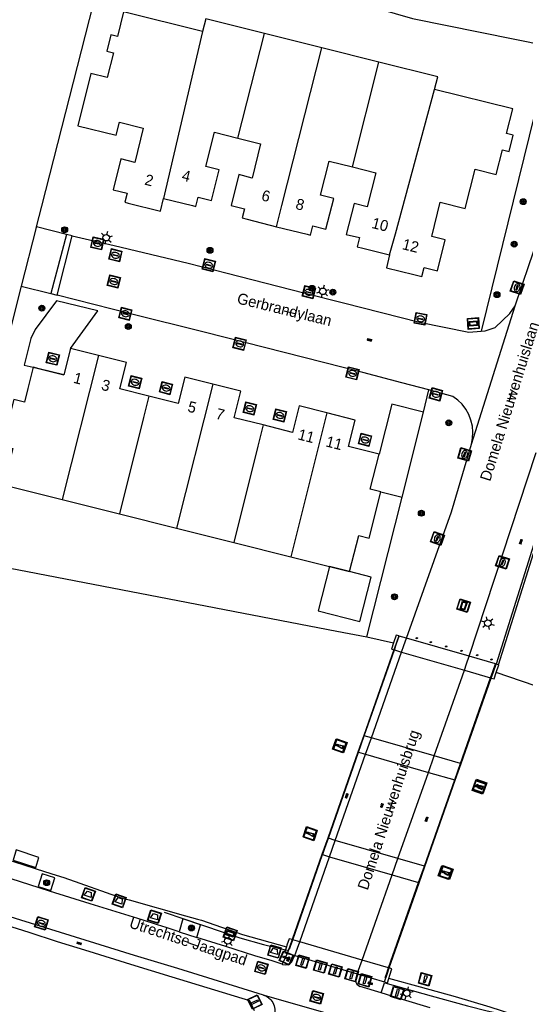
# Model space of a CAD drawing. Header units: metres. Extents: x 93870 to 95789, y 463036 to 464040.
# Tile 308 of 344: x 95510 to 95556, y 463339 to 463429. Entities that reach past the tile are written whole.
import ezdxf
from ezdxf.enums import TextEntityAlignment as Align

# ---------------------------------------------------------------- set-up
doc = ezdxf.new("R2010")
doc.units = ezdxf.units.M
doc.header["$LTSCALE"] = 25.4
for name, color, linetype in [('B_BEBOUWINGSGRENS_0', 1, 'Continuous'), ('B_LUIFEL_1', 200, 'Continuous'), ('B_TUSSENMUUR_0', 7, 'Continuous'), ('G_GRENS_ALGEMEEN_0', 7, 'Continuous'), ('K_KUNSTWERKGRENS_0', 1, 'Continuous'), ('K_KUNSTWERKGRENS_1', 1, 'Continuous'), ('K_STEIGER_1', 1, 'Continuous'), ('Q_BALUSTRADE_LIJN_1', 193, 'Continuous'), ('Q_BLOEMBAK_0', 93, 'Continuous'), ('Q_BOOM_0', 3, 'Continuous'), ('Q_DAMWAND_0', 6, 'Continuous'), ('Q_INSPECTIE_OF_RIOOLPUT_0', 253, 'Continuous'), ('Q_KOLK_0', 254, 'Continuous'), ('Q_LICHTMAST_0', 2, 'Continuous'), ('Q_MEERPAAL_0', 7, 'Continuous'), ('Q_STRAATNAAMBORD_0', 7, 'Continuous'), ('Q_VERKEERSBORDPAAL_0', 40, 'Continuous'), ('Q_WATERLEIDINGPUT_0', 5, 'Continuous'), ('Q_ZAND_ZOUTBAK_0', 7, 'Continuous'), ('S_GBKN_SYMBOOL_GV_GROOT_1', 7, 'Continuous'), ('S_GBKN_SYMBOOL_OV_GROOT_0', 7, 'Continuous'), ('S_GBKN_SYMBOOL_OV_GROOT_1', 7, 'Continuous'), ('T_HAAG_0', 87, 'Continuous'), ('T_HEK_0', 57, 'Continuous'), ('T_HEK_1', 57, 'Continuous'), ('T_HEK_LIJN_0', 6, 'Continuous'), ('T_WALBESCHERMING_0', 45, 'Continuous'), ('V_WEGGRENS_0', 7, 'Continuous'), ('V_WEGGRENS_1', 7, 'Continuous'), ('W_WALBESCHERMING_LIJN_0', 45, 'Continuous'), ('Z_GBKN_HUISNUMMER_0', 252, 'Continuous'), ('Z_KUNSTWERKNAAM_1', 252, 'Continuous'), ('Z_STRAATNAAM_0', 252, 'Continuous')]:
    doc.layers.add(name, color=color, linetype=linetype)
doc.layers.add('Q_PAAL_STEEN_0', color=7, linetype='Continuous', true_color=0xa97373)
doc.layers.add('Q_PAALTJE_0', color=7, linetype='Continuous', true_color=0x666666)

# ---------------------------------------------------------------- blocks, each defined once
blk = doc.blocks.new('Q_ZAND_ZOUTBAK')
for points in [[(-0.5, 0.5), (0.5, 0.5), (0.5, -0.5), (-0.5, -0.5)], [(-0.336, 0.197), (0.331, 0.197), (0.19, -0.251), (-0.196, -0.251)]]:
    blk.add_lwpolyline(points, close=True)
blk.add_lwpolyline([(-0.442, 0.464), (0.438, 0.464, -0.414214), (0.459, 0.442), (0.459, -0.437, -0.414214), (0.438, -0.459), (-0.442, -0.459, -0.414214), (-0.463, -0.437), (-0.463, 0.442), (-0.463, 0.444), (-0.463, 0.446), (-0.463, 0.448), (-0.462, 0.45), (-0.461, 0.451), (-0.46, 0.453), (-0.459, 0.455), (-0.458, 0.456), (-0.457, 0.457), (-0.456, 0.459), (-0.454, 0.46), (-0.453, 0.461), (-0.451, 0.462), (-0.449, 0.462), (-0.447, 0.463), (-0.446, 0.463), (-0.444, 0.464), (-0.442, 0.464)], format="xyb")
blk = doc.blocks.new('Q_BLOEMBAK')
for points in [[(-0.5, 0.5), (0.5, 0.5), (0.5, -0.5), (-0.5, -0.5)], [(-0.336, 0.197), (0.331, 0.197), (0.19, -0.251), (-0.196, -0.251)]]:
    blk.add_lwpolyline(points, close=True)
blk.add_lwpolyline([(-0.442, 0.464), (0.438, 0.464, -0.414214), (0.459, 0.442), (0.459, -0.437, -0.414214), (0.438, -0.459), (-0.442, -0.459, -0.414214), (-0.463, -0.437), (-0.463, 0.442), (-0.463, 0.444), (-0.463, 0.446), (-0.463, 0.448), (-0.462, 0.45), (-0.461, 0.451), (-0.46, 0.453), (-0.459, 0.455), (-0.458, 0.456), (-0.457, 0.457), (-0.456, 0.459), (-0.454, 0.46), (-0.453, 0.461), (-0.451, 0.462), (-0.449, 0.462), (-0.447, 0.463), (-0.446, 0.463), (-0.444, 0.464), (-0.442, 0.464)], format="xyb")
blk = doc.blocks.new('Q_STRAATNAAMBORD')
for points in [[(-0.5, 0.5), (0.5, 0.5), (0.5, -0.5), (-0.5, -0.5)], [(-0.369, 0.22), (0.358, 0.22), (0.358, -0.214), (-0.369, -0.214)]]:
    blk.add_lwpolyline(points, close=True)
for points in [[(-0.442, 0.464), (0.438, 0.464, -0.414214), (0.459, 0.442), (0.459, -0.437, -0.414214), (0.438, -0.459), (-0.442, -0.459, -0.414214), (-0.463, -0.437), (-0.463, 0.442), (-0.463, 0.444), (-0.463, 0.446), (-0.463, 0.448), (-0.462, 0.45), (-0.461, 0.451), (-0.46, 0.453), (-0.459, 0.455), (-0.458, 0.456), (-0.457, 0.457), (-0.456, 0.459), (-0.454, 0.46), (-0.453, 0.461), (-0.451, 0.462), (-0.449, 0.462), (-0.447, 0.463), (-0.446, 0.463), (-0.444, 0.464), (-0.442, 0.464)], [(-0.287, 0.16), (0.281, 0.16, -0.414214), (0.303, 0.139), (0.303, -0.134, -0.414214), (0.281, -0.156), (-0.287, -0.156, -0.414214), (-0.308, -0.134), (-0.308, 0.139), (-0.308, 0.14), (-0.308, 0.142), (-0.307, 0.144), (-0.307, 0.146), (-0.306, 0.148), (-0.305, 0.149), (-0.304, 0.151), (-0.303, 0.152), (-0.302, 0.154), (-0.3, 0.155), (-0.299, 0.156), (-0.297, 0.157), (-0.296, 0.158), (-0.294, 0.159), (-0.292, 0.159), (-0.29, 0.16), (-0.288, 0.16), (-0.287, 0.16)]]:
    blk.add_lwpolyline(points, format="xyb")
blk = doc.blocks.new('Q_LICHTMAST')
for points in [[(-0.26, 0.15), (-0.52, 0.3)], [(0, 0.3), (0, 0.6)], [(0.26, 0.15), (0.52, 0.3)], [(-0.26, -0.15), (-0.52, -0.3)], [(0, -0.3), (0, -0.6)], [(0.26, -0.15), (0.52, -0.3)]]:
    blk.add_lwpolyline(points)
blk.add_circle((0, 0), 0.3)
blk = doc.blocks.new('Q_VERKEERSBORDPAAL')
for points in [[(-0.5, 0.5), (0.5, 0.5), (0.5, -0.5), (-0.5, -0.5)], [(-0.08, 0.333), (0.071, 0.333), (0.071, -0.329), (-0.08, -0.329)]]:
    blk.add_lwpolyline(points, close=True)
blk.add_lwpolyline([(-0.442, 0.464), (0.438, 0.464, -0.414214), (0.459, 0.442), (0.459, -0.437, -0.414214), (0.438, -0.459), (-0.442, -0.459, -0.414214), (-0.463, -0.437), (-0.463, 0.442), (-0.463, 0.444), (-0.463, 0.446), (-0.463, 0.448), (-0.462, 0.45), (-0.461, 0.451), (-0.46, 0.453), (-0.459, 0.455), (-0.458, 0.456), (-0.457, 0.457), (-0.456, 0.459), (-0.454, 0.46), (-0.453, 0.461), (-0.451, 0.462), (-0.449, 0.462), (-0.447, 0.463), (-0.446, 0.463), (-0.444, 0.464), (-0.442, 0.464)], format="xyb")
blk = doc.blocks.new('Q_PAAL_STEEN')
for points in [[(-0.5, 0.5), (0.5, 0.5), (0.5, -0.5), (-0.5, -0.5)], [(-0.08, 0.333), (0.071, 0.333), (0.071, -0.329), (-0.08, -0.329)]]:
    blk.add_lwpolyline(points, close=True)
blk.add_lwpolyline([(-0.442, 0.464), (0.438, 0.464, -0.414214), (0.459, 0.442), (0.459, -0.437, -0.414214), (0.438, -0.459), (-0.442, -0.459, -0.414214), (-0.463, -0.437), (-0.463, 0.442), (-0.463, 0.444), (-0.463, 0.446), (-0.463, 0.448), (-0.462, 0.45), (-0.461, 0.451), (-0.46, 0.453), (-0.459, 0.455), (-0.458, 0.456), (-0.457, 0.457), (-0.456, 0.459), (-0.454, 0.46), (-0.453, 0.461), (-0.451, 0.462), (-0.449, 0.462), (-0.447, 0.463), (-0.446, 0.463), (-0.444, 0.464), (-0.442, 0.464)], format="xyb")
blk = doc.blocks.new('Q_PAALTJE')
at = {"color": 251, "true_color": 0x666666, "xscale": 0.1, "yscale": 0.1, "zscale": 0.01}
blk.add_blockref('Q_PAAL_STEEN', (0, 0), dxfattribs=at)
blk = doc.blocks.new('Q_INSPECTIE_OF_RIOOLPUT')
blk.add_lwpolyline([(-0.5, 0.5), (0.5, 0.5), (0.5, -0.5), (-0.5, -0.5)], close=True)
for points in [[(-0.442, 0.464), (0.438, 0.464, -0.414214), (0.459, 0.442), (0.459, -0.437, -0.414214), (0.438, -0.459), (-0.442, -0.459, -0.414214), (-0.463, -0.437), (-0.463, 0.442), (-0.463, 0.444), (-0.463, 0.446), (-0.463, 0.448), (-0.462, 0.45), (-0.461, 0.451), (-0.46, 0.453), (-0.459, 0.455), (-0.458, 0.456), (-0.457, 0.457), (-0.456, 0.459), (-0.454, 0.46), (-0.453, 0.461), (-0.451, 0.462), (-0.449, 0.462), (-0.447, 0.463), (-0.446, 0.463), (-0.444, 0.464), (-0.442, 0.464)], [(-0.345, 0.105, 0.380426), (-0.276, -0.18)], [(-0.008, 0.266, 0.240218), (-0.345, 0.105)], [(-0.194, 0.045, 0.853344), (-0.194, -0.032)], [(0.331, 0.111, 0.240191), (-0.008, 0.266)], [(0.185, -0.032, 0.849746), (0.185, 0.045)], [(0.267, -0.176, 0.380426), (0.331, 0.111)], [(-0.276, -0.18, 0.148452), (0.012, -0.257)], [(0.012, -0.257, 0.131742), (0.267, -0.176)]]:
    blk.add_lwpolyline(points, format="xyb")
for points in [[(-0.194, 0.045), (0.185, 0.045)], [(0.185, -0.032), (-0.194, -0.032)]]:
    blk.add_lwpolyline(points)
blk = doc.blocks.new('Q_KOLK')
blk.add_lwpolyline([(-0.5, 0.5), (0.5, 0.5), (0.5, -0.5), (-0.5, -0.5)], close=True)
for points in [[(-0.442, 0.464), (0.438, 0.464, -0.414214), (0.459, 0.442), (0.459, -0.437, -0.414214), (0.438, -0.459), (-0.442, -0.459, -0.414214), (-0.463, -0.437), (-0.463, 0.442, -0.414214), (-0.442, 0.464)], [(-0.345, 0.105, 0.380426), (-0.276, -0.18)], [(-0.008, 0.266, 0.240218), (-0.345, 0.105)], [(-0.194, 0.045, 0.853344), (-0.194, -0.032)], [(0.331, 0.111, 0.240191), (-0.008, 0.266)], [(0.185, -0.032, 0.849746), (0.185, 0.045)], [(0.267, -0.176, 0.380426), (0.331, 0.111)], [(-0.276, -0.18, 0.148452), (0.012, -0.257)], [(0.012, -0.257, 0.131742), (0.267, -0.176)]]:
    blk.add_lwpolyline(points, format="xyb")
for points in [[(-0.194, 0.045), (0.185, 0.045)], [(0.185, -0.032), (-0.194, -0.032)]]:
    blk.add_lwpolyline(points)
blk = doc.blocks.new('Q_WATERLEIDINGPUT')
blk.add_lwpolyline([(-0.5, 0.5), (0.5, 0.5), (0.5, -0.5), (-0.5, -0.5)], close=True)
for points in [[(-0.442, 0.464), (0.438, 0.464, -0.414214), (0.459, 0.442), (0.459, -0.437, -0.414214), (0.438, -0.459), (-0.442, -0.459, -0.414214), (-0.463, -0.437), (-0.463, 0.442), (-0.463, 0.444), (-0.463, 0.446), (-0.463, 0.448), (-0.462, 0.45), (-0.461, 0.451), (-0.46, 0.453), (-0.459, 0.455), (-0.458, 0.456), (-0.457, 0.457), (-0.456, 0.459), (-0.454, 0.46), (-0.453, 0.461), (-0.451, 0.462), (-0.449, 0.462), (-0.447, 0.463), (-0.446, 0.463), (-0.444, 0.464), (-0.442, 0.464)], [(-0.345, 0.105, 0.380426), (-0.276, -0.18)], [(-0.008, 0.266, 0.240218), (-0.345, 0.105)], [(-0.194, 0.045, 0.853344), (-0.194, -0.032)], [(0.331, 0.111, 0.240191), (-0.008, 0.266)], [(0.185, -0.032, 0.849746), (0.185, 0.045)], [(0.267, -0.176, 0.380426), (0.331, 0.111)], [(-0.276, -0.18, 0.148452), (0.012, -0.257)], [(0.012, -0.257, 0.131742), (0.267, -0.176)]]:
    blk.add_lwpolyline(points, format="xyb")
for points in [[(-0.194, 0.045), (0.185, 0.045)], [(0.185, -0.032), (-0.194, -0.032)]]:
    blk.add_lwpolyline(points)
blk = doc.blocks.new('Q_BOOM')
for radius in [0.27, 0.18, 0.09]:
    blk.add_circle((0, 0), radius)
blk = doc.blocks.new('Q_MEERPAAL')
for points in [[(-0.5, 0.5), (0.5, 0.5), (0.5, -0.5), (-0.5, -0.5)], [(-0.076, 0.32), (0.068, 0.32), (0.068, 0.17), (-0.076, 0.17)]]:
    blk.add_lwpolyline(points, close=True)
blk.add_lwpolyline([(-0.442, 0.464), (0.438, 0.464, -0.414214), (0.459, 0.442), (0.459, -0.437, -0.414214), (0.438, -0.459), (-0.442, -0.459, -0.414214), (-0.463, -0.437), (-0.463, 0.442), (-0.463, 0.444), (-0.463, 0.446), (-0.463, 0.448), (-0.462, 0.45), (-0.461, 0.451), (-0.46, 0.453), (-0.459, 0.455), (-0.458, 0.456), (-0.457, 0.457), (-0.456, 0.459), (-0.454, 0.46), (-0.453, 0.461), (-0.451, 0.462), (-0.449, 0.462), (-0.447, 0.463), (-0.446, 0.463), (-0.444, 0.464), (-0.442, 0.464)], format="xyb")
for points in [[(-0.076, 0.124), (-0.136, -0.311)], [(-0.076, 0.124), (0.068, 0.124)], [(0.068, 0.124), (0.122, -0.311)], [(-0.136, -0.311), (0.122, -0.311)]]:
    blk.add_lwpolyline(points)
blk = doc.blocks.new('S_GBKN_SYMBOOL_OV_GROOT')
for points in [[(-0.21875, 0.0625), (0.21875, 0.0625)], [(-0.21875, 0), (0.21875, 0)], [(-0.1875, 0.0625), (-0.1875, 0)], [(-0.125, 0.09375), (-0.125, 0.0625)], [(-0.125, 0), (-0.125, -0.0625)], [(-0.0625, 0.0625), (-0.0625, 0)], [(0, 0.09375), (0, 0.0625)], [(0, 0), (0, -0.0625)], [(0.0625, 0.0625), (0.0625, 0)], [(0.125, 0.09375), (0.125, 0.0625)], [(0.125, 0), (0.125, -0.0625)], [(0.1875, 0.0625), (0.1875, 0)], [(-0.21875, -0.0625), (0.21875, -0.0625)], [(-0.1875, -0.0625), (-0.1875, -0.09375)], [(-0.0625, -0.0625), (-0.0625, -0.09375)], [(0.0625, -0.0625), (0.0625, -0.09375)], [(0.1875, -0.0625), (0.1875, -0.09375)]]:
    blk.add_lwpolyline(points)
blk = doc.blocks.new('S_GBKN_SYMBOOL_GV_GROOT')
for points in [[(-0.1875, 0.03125), (-0.09375, 0.09375)], [(-0.1875, -0.0625), (0.0625, 0.09375)], [(-0.1875, 0.09375), (0.125, -0.09375)], [(-0.1875, 0), (-0.03125, -0.09375)], [(-0.125, -0.09375), (0.1875, 0.09375)], [(-0.0625, 0.09375), (0.1875, -0.0625)], [(0.03125, -0.09375), (0.1875, 0)], [(0.09375, 0.09375), (0.1875, 0.03125)]]:
    blk.add_lwpolyline(points)

msp = doc.modelspace()

# ---------------------------------------------------------------- linework, layer by layer
at = {"layer": 'B_BEBOUWINGSGRENS_0'}
for p, q in [((95537.2, 463426.6), (95531.96, 463427.91)), ((95542.44, 463425.29), (95537.2, 463426.6)), ((95540.02, 463415.69), (95542.16, 463415.16)), ((95514.21, 463399.06), (95513.6, 463396.64)), ((95516.77, 463398.42), (95514.21, 463399.06)), ((95542.45, 463389.36), (95541.964, 463389.481)), ((95513.44, 463385.22), (95518.68, 463383.9)), ((95518.68, 463383.9), (95523.91, 463382.59)), ((95523.91, 463382.59), (95529.16, 463381.27)), ((95529.16, 463381.27), (95534.39, 463379.95)), ((95534.39, 463379.95), (95539.76, 463378.6))]:
    msp.add_line(p, q, dxfattribs=at)
for points in [[(95526.29, 463428.089), (95519.063, 463429.896), (95518.5, 463427.635), (95517.889, 463427.787), (95517.516, 463426.293), (95518.128, 463426.141), (95517.564, 463423.88), (95516.07, 463424.252), (95514.878, 463419.468), (95518.38, 463418.595), (95518.678, 463419.789), (95520.871, 463419.242), (95520.09, 463416.108), (95518.819, 463416.425), (95518.115, 463413.601), (95519.384, 463413.285), (95519.18, 463412.46), (95519.488, 463412.383), (95522.43, 463411.65), (95522.73, 463412.81)], [(95531.96, 463427.91), (95526.58, 463429.25), (95526.29, 463428.089)], [(95547.53, 463422.78), (95547.82, 463423.94), (95542.44, 463425.29)], [(95551.25, 463415.48), (95553.18, 463415), (95553.76, 463417.26), (95554.36, 463417.11), (95554.74, 463418.59), (95554.13, 463418.74), (95554.71, 463421), (95547.53, 463422.78)], [(95522.73, 463412.81), (95525.365, 463412.151), (95525.69, 463412.07), (95525.9, 463412.91), (95527.11, 463412.61), (95527.82, 463415.43), (95526.6, 463415.73), (95527.39, 463418.86), (95529.51, 463418.33)], [(95529.51, 463418.33), (95531.61, 463417.8), (95530.83, 463414.67), (95529.62, 463414.98), (95528.91, 463412.16), (95530.12, 463411.85), (95529.91, 463411.01), (95530.375, 463410.892), (95533.07, 463410.21)], [(95533.07, 463410.21), (95535.869, 463409.515), (95536.17, 463409.44), (95536.38, 463410.28), (95537.59, 463409.98), (95538.3, 463412.79), (95537.09, 463413.1), (95537.88, 463416.23), (95540.02, 463415.69)], [(95542.16, 463415.16), (95541.37, 463412.02), (95540.16, 463412.33), (95539.45, 463409.51), (95540.66, 463409.21), (95540.45, 463408.36), (95540.964, 463408.232), (95543.42, 463407.62)], [(95543.42, 463407.62), (95543.13, 463406.45), (95545.646, 463405.826), (95546.36, 463405.65), (95546.57, 463406.48), (95547.79, 463406.18), (95548.49, 463409.01), (95547.27, 463409.31), (95548.06, 463412.46), (95550.35, 463411.88), (95551.25, 463415.48)], [(95521.39, 463394.68), (95518.73, 463395.35), (95519.34, 463397.77), (95516.77, 463398.42)], [(95510.78, 463397.33), (95510.297, 463395.391), (95509.98, 463394.12), (95509.01, 463394.37), (95507.94, 463390.12), (95508.91, 463389.88), (95508.08, 463386.57), (95513.44, 463385.22)], [(95513.6, 463396.64), (95511.33, 463397.196), (95510.78, 463397.33)], [(95527.24, 463395.77), (95524.67, 463396.42), (95524.06, 463394), (95521.39, 463394.68)], [(95531.85, 463392.04), (95529.19, 463392.71), (95529.8, 463395.13), (95527.24, 463395.77)], [(95537.68, 463393.14), (95535.13, 463393.78), (95534.52, 463391.36), (95531.85, 463392.04)], [(95541.964, 463389.481), (95539.64, 463390.06), (95540.25, 463392.49), (95537.68, 463393.14)], [(95542.62, 463385.92), (95541.65, 463386.17), (95542.45, 463389.36)], [(95539.76, 463378.6), (95540.59, 463381.91), (95541.56, 463381.66), (95542.62, 463385.92)]]:
    msp.add_lwpolyline(points, dxfattribs=at)
at = {"layer": 'B_LUIFEL_1'}
for p, q in [((95510.78, 463397.33), (95513.6, 463396.64)), ((95542.62, 463385.92), (95544.555, 463385.421)), ((95539.76, 463378.6), (95537.901, 463379.067))]:
    msp.add_line(p, q, dxfattribs=at)
for points in [[(95514.21, 463399.06), (95516.698, 463402.493), (95512.929, 463403.415), (95510.959, 463400.804), (95510.56, 463399.96), (95509.965, 463397.529), (95510.78, 463397.33)], [(95546.511, 463393.218), (95543.636, 463393.939), (95542.45, 463389.36)], [(95537.901, 463379.067), (95536.877, 463374.993), (95540.692, 463374.034), (95541.716, 463378.108), (95539.76, 463378.6)]]:
    msp.add_lwpolyline(points, dxfattribs=at)
at = {"layer": 'B_TUSSENMUUR_0'}
for p, q in [((95529.51, 463418.33), (95531.96, 463427.91)), ((95540.02, 463415.69), (95542.44, 463425.29)), ((95516.77, 463398.42), (95513.44, 463385.22)), ((95527.24, 463395.77), (95523.91, 463382.59)), ((95537.68, 463393.14), (95534.39, 463379.95))]:
    msp.add_line(p, q, dxfattribs=at)
for points in [[(95526.29, 463428.089), (95522.911, 463413.587), (95522.73, 463412.81)], [(95533.07, 463410.21), (95533.559, 463412.15), (95537.2, 463426.6)], [(95543.42, 463407.62), (95543.943, 463409.55), (95547.53, 463422.78)], [(95521.39, 463394.68), (95520.902, 463392.741), (95518.68, 463383.9)], [(95531.85, 463392.04), (95531.365, 463390.1), (95529.16, 463381.27)]]:
    msp.add_lwpolyline(points, dxfattribs=at)
at = {"layer": 'G_GRENS_ALGEMEEN_0'}
for p, q in [((95513.828, 463409.505), (95511.083, 463410.203)), ((95514.36, 463409.37), (95513.828, 463409.505)), ((95509.7, 463404.761), (95512.396, 463404.076)), ((95512.396, 463404.076), (95512.97, 463403.93))]:
    msp.add_line(p, q, dxfattribs=at)
at = {"layer": 'K_KUNSTWERKGRENS_0'}
for p, q in [((95543.815, 463371.437), (95543.857, 463371.425)), ((95543.857, 463371.425), (95544.51, 463371.235)), ((95544.51, 463371.235), (95550.26, 463369.564)), ((95550.26, 463369.564), (95552.665, 463368.866)), ((95553.372, 463370.071), (95553.169, 463370.13)), ((95552.665, 463368.866), (95552.72, 463368.85)), ((95541.102, 463363.559), (95541.052, 463363.573)), ((95541.749, 463363.373), (95541.102, 463363.559)), ((95547.499, 463361.721), (95541.749, 463363.373)), ((95540.523, 463362.066), (95540.574, 463362.051)), ((95540.574, 463362.051), (95541.22, 463361.865)), ((95541.22, 463361.865), (95546.965, 463360.205)), ((95549.911, 463361.028), (95547.499, 463361.721)), ((95549.965, 463361.013), (95549.911, 463361.028)), ((95546.965, 463360.205), (95549.377, 463359.508)), ((95549.377, 463359.508), (95549.431, 463359.492)), ((95537.751, 463354.177), (95537.286, 463352.663)), ((95537.81, 463354.16), (95537.751, 463354.177)), ((95538.449, 463353.974), (95537.81, 463354.16)), ((95544.183, 463352.303), (95538.449, 463353.974)), ((95537.286, 463352.663), (95537.924, 463352.478)), ((95537.924, 463352.478), (95543.658, 463350.813)), ((95546.598, 463351.6), (95544.183, 463352.303)), ((95546.075, 463350.111), (95546.598, 463351.6)), ((95543.658, 463350.813), (95546.075, 463350.111)), ((95534.553, 463344.86), (95534.485, 463344.879)), ((95535.184, 463344.676), (95534.553, 463344.86)), ((95540.91, 463343.007), (95535.184, 463344.676)), ((95533.974, 463344.227), (95533.875, 463343.951)), ((95534.043, 463343.62), (95534.741, 463343.415)), ((95534.741, 463343.415), (95540.462, 463341.736)), ((95543.331, 463342.301), (95540.91, 463343.007)), ((95540.462, 463341.736), (95542.936, 463341.01)), ((95543.384, 463342.286), (95543.331, 463342.301))]:
    msp.add_line(p, q, dxfattribs=at)
for points in [[(95544.262, 463372.71), (95544.029, 463372.778), (95543.787, 463372.09)], [(95543.787, 463372.09), (95543.582, 463371.505), (95543.815, 463371.437)], [(95553.183, 463369.351), (95553.414, 463370.059), (95553.372, 463370.071)], [(95552.72, 463368.85), (95552.994, 463368.77), (95553.183, 463369.351)], [(95534.485, 463344.879), (95534.233, 463344.953), (95534.023, 463344.366), (95533.974, 463344.227)], [(95533.875, 463343.951), (95533.784, 463343.696), (95534.043, 463343.62)], [(95543.348, 463341.323), (95543.445, 463341.631), (95543.629, 463342.214), (95543.384, 463342.286)], [(95542.936, 463341.01), (95543.109, 463340.959), (95543.223, 463340.926), (95543.348, 463341.323)]]:
    msp.add_lwpolyline(points, dxfattribs=at)
at = {"layer": 'K_KUNSTWERKGRENS_1'}
for p, q in [((95544.303, 463372.699), (95544.262, 463372.71)), ((95544.957, 463372.509), (95544.303, 463372.699)), ((95550.71, 463370.842), (95544.957, 463372.509)), ((95543.815, 463371.437), (95541.052, 463363.573)), ((95553.115, 463370.146), (95550.71, 463370.842)), ((95553.169, 463370.13), (95553.115, 463370.146)), ((95549.965, 463361.013), (95552.72, 463368.85)), ((95541.052, 463363.573), (95540.523, 463362.066)), ((95540.523, 463362.066), (95537.751, 463354.177)), ((95549.431, 463359.492), (95549.965, 463361.013))]:
    msp.add_line(p, q, dxfattribs=at)
for points in [[(95544.262, 463372.71), (95544.02, 463372.022), (95543.815, 463371.437)], [(95552.72, 463368.85), (95552.922, 463369.427), (95553.169, 463370.13)], [(95543.384, 463342.286), (95546.128, 463350.095), (95546.652, 463351.584), (95549.431, 463359.492)], [(95537.751, 463354.177), (95537.226, 463352.681), (95534.485, 463344.879)], [(95534.485, 463344.879), (95534.279, 463344.291), (95534.043, 463343.62)], [(95542.936, 463341.01), (95543.181, 463341.708), (95543.384, 463342.286)]]:
    msp.add_lwpolyline(points, dxfattribs=at)
at = {"layer": 'K_STEIGER_1'}
msp.add_lwpolyline([(95509.244, 463353.112), (95508.965, 463352.166), (95511.021, 463351.479), (95511.3, 463352.409), (95509.244, 463353.112)], dxfattribs=at)
at = {"layer": 'Q_BALUSTRADE_LIJN_1'}
for p, q in [((95541.102, 463363.559), (95543.857, 463371.425)), ((95549.911, 463361.028), (95552.665, 463368.866)), ((95546.598, 463351.6), (95549.377, 463359.508)), ((95537.286, 463352.663), (95537.81, 463354.16)), ((95534.553, 463344.86), (95537.286, 463352.663)), ((95543.331, 463342.301), (95546.075, 463350.111))]:
    msp.add_line(p, q, dxfattribs=at)
for points in [[(95543.857, 463371.425), (95544.062, 463372.01), (95544.303, 463372.699)], [(95552.665, 463368.866), (95552.867, 463369.443), (95553.115, 463370.146)], [(95540.574, 463362.051), (95541.102, 463363.558), (95541.102, 463363.559)], [(95537.81, 463354.16), (95540.574, 463362.051), (95540.574, 463362.051)], [(95549.377, 463359.508), (95549.377, 463359.508), (95549.911, 463361.028), (95549.911, 463361.028)], [(95534.25, 463343.994), (95534.347, 463344.272), (95534.553, 463344.86)], [(95543.021, 463341.42), (95543.127, 463341.723), (95543.331, 463342.301)]]:
    msp.add_lwpolyline(points, dxfattribs=at)
at = {"layer": 'Q_DAMWAND_0'}
msp.add_line((95511.065, 463410.131), (95511.083, 463410.203), dxfattribs=at)
at = {"layer": 'T_HAAG_0'}
msp.add_line((95557.67, 463424.45), (95551.787, 463400.649), dxfattribs=at)
at = {"layer": 'T_HEK_0'}
for p, q in [((95545.503, 463429.301), (95558.976, 463426.554)), ((95546.511, 463393.218), (95547.024, 463395.265)), ((95541.344, 463372.616), (95544.555, 463385.421))]:
    msp.add_line(p, q, dxfattribs=at)
at = {"layer": 'T_HEK_1'}
msp.add_line((95544.555, 463385.421), (95546.511, 463393.218), dxfattribs=at)
at = {"layer": 'T_HEK_LIJN_0'}
for p, q in [((95513.828, 463409.505), (95512.396, 463404.076)), ((95553.372, 463370.071), (95553.372, 463370.071)), ((95533.875, 463343.951), (95534.084, 463343.9))]:
    msp.add_line(p, q, dxfattribs=at)
for points in [[(95553.372, 463370.071), (95560.313, 463392.104), (95564.61, 463391.56)], [(95522.77, 463347.391), (95526.377, 463346.175), (95529.704, 463345.043), (95531.865, 463344.441), (95533.875, 463343.951)], [(95542.968, 463340.932), (95547.233, 463339.739), (95550.554, 463338.817), (95552.341, 463338.346), (95552.78, 463338.267), (95553.408, 463338.141)]]:
    msp.add_lwpolyline(points, dxfattribs=at)
at = {"layer": 'T_WALBESCHERMING_0'}
for p, q in [((95511.065, 463410.131), (95509.7, 463404.761)), ((95541.344, 463372.616), (95543.787, 463372.09)), ((95559.093, 463367.338), (95553.183, 463369.351))]:
    msp.add_line(p, q, dxfattribs=at)
for points in [[(95511.083, 463410.203), (95511.566, 463412.102), (95516.305, 463430.644), (95521.05, 463435.859), (95537.572, 463431.605), (95545.503, 463429.301)], [(95509.7, 463404.761), (95507.971, 463397.956), (95504.49, 463384.26), (95507.699, 463379.112)], [(95507.699, 463379.112), (95538.581, 463373.139), (95541.344, 463372.616)], [(95474.851, 463362.59), (95480.423, 463360.977), (95486.617, 463359.079), (95487.688, 463358.751), (95491.444, 463357.6), (95498.105, 463355.505), (95499.174, 463355.169), (95502.434, 463354.144), (95511.837, 463351.128), (95512.905, 463350.786), (95513.584, 463350.568), (95518.949, 463348.673), (95519.577, 463348.524), (95524.739, 463347.06), (95525.816, 463346.755), (95526.182, 463346.651), (95529.953, 463345.355), (95533.974, 463344.227)]]:
    msp.add_lwpolyline(points, dxfattribs=at)
at = {"layer": 'V_WEGGRENS_0'}
for p, q in [((95512.97, 463403.93), (95514.36, 463409.37)), ((95550.911, 463390.282), (95554.908, 463402.971)), ((95560.187, 463392.581), (95553.169, 463370.13)), ((95550.71, 463370.842), (95556.837, 463389.515)), ((95524.156, 463345.578), (95525.773, 463345.074)), ((95534.043, 463343.62), (95533.591, 463342.613)), ((95542.65, 463339.999), (95540.729, 463340.578)), ((95539.872, 463337.481), (95532.062, 463339.711))]:
    msp.add_line(p, q, dxfattribs=at)
for points in [[(95554.908, 463402.971), (95556.187, 463406.749), (95558.98, 463414.81)], [(95514.36, 463409.37), (95518.207, 463408.482), (95524.985, 463406.868), (95528.532, 463405.961), (95535.558, 463404.164), (95539.205, 463403.232), (95546.155, 463401.455), (95550.67, 463400.56), (95551.787, 463400.649)], [(95547.024, 463395.265), (95544.539, 463395.91), (95540.96, 463396.839), (95537.377, 463397.759), (95530.177, 463399.594), (95526.448, 463400.534), (95519.697, 463402.235), (95516.341, 463403.081), (95512.97, 463403.93)], [(95551.787, 463400.649), (95552.18, 463400.68), (95553.09, 463400.96), (95554.41, 463402.26), (95554.908, 463402.971)], [(95550.911, 463390.282), (95551.017, 463390.83), (95551.045, 463391.386), (95550.994, 463391.942), (95550.866, 463392.485), (95550.664, 463393.004), (95550.39, 463393.49), (95550.051, 463393.933), (95549.654, 463394.324), (95549.205, 463394.655), (95547.024, 463395.265)], [(95544.957, 463372.509), (95549.09, 463384.09), (95550.911, 463390.282)], [(95532.062, 463339.711), (95532.026, 463339.725), (95531.99, 463339.739), (95531.954, 463339.751), (95531.917, 463339.762), (95531.88, 463339.773), (95531.387, 463339.94), (95524.026, 463342.221), (95520.073, 463343.423), (95513.289, 463345.531), (95506.89, 463347.502), (95500.412, 463349.48), (95494.248, 463351.309)], [(95524.156, 463345.578), (95522.951, 463345.983), (95522.162, 463346.238), (95520.777, 463346.676), (95516.005, 463348.157), (95512.271, 463349.33), (95507.824, 463350.75)], [(95512.394, 463349.371), (95512.761, 463350.536), (95511.612, 463350.9), (95511.23, 463349.741), (95512.394, 463349.371)], [(95531.06, 463338.353), (95530.612, 463339.259), (95523.51, 463341.443), (95519.721, 463342.6), (95515.914, 463343.799), (95513.002, 463344.686), (95510.418, 463345.526), (95506.689, 463346.684), (95505.154, 463347.111), (95503.024, 463347.829), (95498.783, 463349.071), (95494.622, 463350.269)], [(95525.773, 463345.074), (95526.114, 463346.221), (95524.498, 463346.767), (95524.156, 463345.578)], [(95533.591, 463342.613), (95532.663, 463342.939), (95531.069, 463343.402), (95528.432, 463344.235), (95525.773, 463345.074)], [(95533.591, 463342.613), (95533.624, 463342.601), (95533.658, 463342.59), (95533.892, 463342.559), (95534.107, 463342.599), (95534.301, 463342.7), (95534.457, 463342.855), (95534.56, 463343.048), (95534.714, 463343.353), (95534.741, 463343.415)], [(95540.462, 463341.736), (95540.317, 463341.357), (95540.292, 463341.165), (95540.327, 463340.974), (95540.417, 463340.802), (95540.556, 463340.666), (95540.729, 463340.578)], [(95542.65, 463339.999), (95542.948, 463340.921), (95542.92, 463340.992), (95542.936, 463341.01)], [(95547.121, 463338.641), (95544.606, 463339.404), (95542.65, 463339.999)], [(95532.062, 463339.711), (95532.171, 463339.658), (95532.276, 463339.597), (95532.375, 463339.526), (95532.467, 463339.446), (95532.551, 463339.359), (95532.734, 463339.107), (95532.859, 463338.821), (95532.92, 463338.516), (95532.915, 463338.205), (95532.844, 463337.902), (95532.796, 463337.751)]]:
    msp.add_lwpolyline(points, dxfattribs=at)
at = {"layer": 'V_WEGGRENS_1'}
for p, q in [((95547.499, 463361.721), (95550.26, 463369.564)), ((95541.22, 463361.865), (95541.749, 463363.373)), ((95538.449, 463353.974), (95541.22, 463361.865)), ((95546.965, 463360.205), (95547.499, 463361.721)), ((95544.183, 463352.303), (95546.965, 463360.205)), ((95537.924, 463352.478), (95538.449, 463353.974)), ((95535.184, 463344.676), (95537.924, 463352.478)), ((95543.658, 463350.813), (95544.183, 463352.303)), ((95540.91, 463343.007), (95543.658, 463350.813))]:
    msp.add_line(p, q, dxfattribs=at)
for points in [[(95544.51, 463371.235), (95544.715, 463371.819), (95544.957, 463372.509)], [(95541.749, 463363.373), (95541.749, 463363.373), (95544.51, 463371.235)], [(95550.26, 463369.564), (95550.464, 463370.143), (95550.71, 463370.842)], [(95534.741, 463343.415), (95534.978, 463344.089), (95535.184, 463344.676)], [(95540.462, 463341.736), (95540.705, 463342.426), (95540.91, 463343.007)]]:
    msp.add_lwpolyline(points, dxfattribs=at)
at = {"layer": 'W_WALBESCHERMING_LIJN_0'}
msp.add_lwpolyline([(95610.862, 463316.048), (95607.563, 463317.971), (95602.36, 463320.851), (95599.158, 463322.447), (95596.379, 463323.763), (95594.481, 463324.656), (95594.431, 463324.522), (95593.091, 463325.096), (95590.581, 463326.115), (95587.5, 463327.255), (95585.208, 463328.094), (95585.244, 463328.181), (95584.099, 463328.575), (95582.752, 463329.027), (95578.128, 463330.522), (95573.346, 463332.032), (95568.773, 463333.474), (95564.184, 463334.937), (95558.847, 463336.656), (95552.632, 463338.676), (95549.455, 463339.635), (95546.248, 463340.522), (95543.348, 463341.323)], dxfattribs=at)
at = {"layer": 'Z_KUNSTWERKNAAM_1'}
msp.add_line((95543.437, 463356.737), (95543.749, 463357.687), dxfattribs=at)
at = {"layer": 'Z_STRAATNAAM_0'}
for p, q in [((95533.766, 463402.507), (95534.737, 463402.268)), ((95554.374, 463394.208), (95554.671, 463395.163)), ((95524.953, 463344.601), (95525.902, 463344.287))]:
    msp.add_line(p, q, dxfattribs=at)

# ---------------------------------------------------------------- block references
at = {"layer": 'Q_BLOEMBAK_0'}
for p, rotation in [((95515.841, 463349.026), 160.5460008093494), ((95518.663, 463348.429), 160.5460008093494), ((95521.894, 463346.976), 162.4506763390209)]:
    msp.add_blockref('Q_BLOEMBAK', p, dxfattribs=dict(at, rotation=rotation))
at = {"layer": 'Q_BOOM_0'}
for p, rotation in [((95555.651, 463412.505), 76.11622448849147), ((95513.67, 463409.934), 165.7331616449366), ((95526.977, 463408.046), 165.6563094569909), ((95554.826, 463408.607), 76.11622448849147), ((95536.311, 463404.568), 165.6647284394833), ((95538.224, 463404.21), 165.6647284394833), ((95553.253, 463403.986), 76.11622448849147), ((95511.582, 463402.75), 52.96543962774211), ((95519.497, 463401.073), 165.857967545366), ((95548.838, 463392.243), 119.413695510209), ((95546.323, 463383.949), 75.9227039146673), ((95543.863, 463376.299), 75.9227039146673), ((95512.019, 463350.092), 162.3661310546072), ((95525.272, 463345.941), 161.3313655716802)]:
    msp.add_blockref('Q_BOOM', p, dxfattribs=dict(at, rotation=rotation))
at = {"layer": 'Q_INSPECTIE_OF_RIOOLPUT_0'}
for p, rotation in [((95518.163, 463405.192), 165.8513332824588), ((95531.686, 463342.288), 163.8033084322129), ((95536.74, 463339.592), 164.0642938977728)]:
    msp.add_blockref('Q_INSPECTIE_OF_RIOOLPUT', p, dxfattribs=dict(at, rotation=rotation))
at = {"layer": 'Q_KOLK_0'}
for p, rotation in [((95516.656, 463408.686), 167.0021200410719), ((95526.861, 463406.687), 165.6563094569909), ((95536.025, 463404.206), 165.6647284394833), ((95555.094, 463404.627), 71.2970398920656), ((95519.227, 463402.235), 165.8513332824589), ((95546.248, 463401.772), 168.787716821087), ((95529.687, 463399.479), 165.8517379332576), ((95512.579, 463398.113), 166.2372710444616), ((95520.113, 463395.963), 165.8624378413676), ((95540.019, 463396.772), 165.5993705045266), ((95522.949, 463395.425), 165.7115760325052), ((95547.658, 463394.853), 164.3743200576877), ((95530.618, 463393.544), 165.8624378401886), ((95533.365, 463392.917), 165.7115760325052), ((95541.166, 463390.677), 166.0101733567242), ((95550.287, 463389.341), 73.61196258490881), ((95547.79, 463381.635), 70.35965368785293), ((95553.756, 463379.451), 71.83425988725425), ((95511.543, 463346.373), 162.8802844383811)]:
    msp.add_blockref('Q_KOLK', p, dxfattribs=dict(at, rotation=rotation))
at = {"layer": 'Q_LICHTMAST_0'}
for p, rotation in [((95517.476, 463409.204), 167.0021200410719), ((95537.3, 463404.289), 165.6647284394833), ((95552.411, 463373.88), 71.83425988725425), ((95528.603, 463344.773), 162.4692324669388), ((95544.984, 463339.979), 163.1232665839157)]:
    msp.add_blockref('Q_LICHTMAST', p, dxfattribs=dict(at, rotation=rotation))
at = {"layer": 'Q_MEERPAAL_0'}
for p, rotation in [((95538.82, 463362.63), 70.63978278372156), ((95538.883, 463362.63), 70.63978278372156), ((95551.67, 463358.94), 70.65460041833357), ((95551.607, 463358.852), 70.65460041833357), ((95536.13, 463354.6), 70.66220020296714), ((95536.163, 463354.568), 70.66220020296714), ((95548.511, 463351.028), 70.63769416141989), ((95548.6, 463351.02), 70.63769416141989), ((95546.665, 463341.241), 164.5394884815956)]:
    msp.add_blockref('Q_MEERPAAL', p, dxfattribs=dict(at, rotation=rotation))
at = {"layer": 'Q_PAAL_STEEN_0'}
for p, rotation in [((95535.443, 463342.857), 163.6440826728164), ((95537.073, 463342.411), 163.6440826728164), ((95538.457, 463342.049), 163.6440826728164), ((95539.947, 463341.617), 163.6440826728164), ((95541.166, 463341.154), 163.645573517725)]:
    msp.add_blockref('Q_PAAL_STEEN', p, dxfattribs=dict(at, rotation=rotation))
at = {"layer": 'Q_PAALTJE_0'}
for p, rotation in [((95519.616, 463401.011), 165.857967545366), ((95545.91, 463372.493), 163.8404275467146), ((95547.199, 463372.138), 163.8404275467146), ((95548.591, 463371.73), 163.8404275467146), ((95549.99, 463371.331), 163.8404275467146), ((95551.435, 463370.939), 163.8597105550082), ((95552.749, 463370.557), 163.8597105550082)]:
    msp.add_blockref('Q_PAALTJE', p, dxfattribs=dict(at, rotation=rotation))
at = {"layer": 'Q_STRAATNAAMBORD_0'}
for p, rotation in [((95551.082, 463401.339), 4.555572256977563), ((95550.196, 463375.484), 71.83425988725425), ((95528.821, 463345.416), 161.0334139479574)]:
    msp.add_blockref('Q_STRAATNAAMBORD', p, dxfattribs=dict(at, rotation=rotation))
at = {"layer": 'Q_VERKEERSBORDPAAL_0'}
for p, rotation in [((95533.969, 463343.201), 65.82669133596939), ((95531.078, 463339.16), 116.3115316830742), ((95544.115, 463339.998), 163.0806465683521)]:
    msp.add_blockref('Q_VERKEERSBORDPAAL', p, dxfattribs=dict(at, rotation=rotation))
at = {"layer": 'Q_WATERLEIDINGPUT_0', "rotation": 166.6059785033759}
msp.add_blockref('Q_WATERLEIDINGPUT', (95518.315, 463407.599), dxfattribs=at)
at = {"layer": 'Q_ZAND_ZOUTBAK_0', "rotation": 164.3297453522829}
msp.add_blockref('Q_ZAND_ZOUTBAK', (95532.878, 463343.788), dxfattribs=at)
at = {"layer": 'S_GBKN_SYMBOOL_GV_GROOT_1', "rotation": 70.65078832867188}
msp.add_blockref('S_GBKN_SYMBOOL_GV_GROOT', (95542.725, 463357.159), dxfattribs=at)
at = {"layer": 'S_GBKN_SYMBOOL_OV_GROOT_0'}
for p, rotation in [((95541.587, 463399.826), 165.6576860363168), ((95555.448, 463381.353), 72.64118020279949), ((95515.012, 463344.53), 163.0591778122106), ((95534.166, 463343.107), 65.82669133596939), ((95541.657, 463340.868), 163.645573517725)]:
    msp.add_blockref('S_GBKN_SYMBOOL_OV_GROOT', p, dxfattribs=dict(at, rotation=rotation))
at = {"layer": 'S_GBKN_SYMBOOL_OV_GROOT_1'}
for p, rotation in [((95539.5, 463358.061), 70.65078832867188), ((95546.815, 463355.915), 70.63769416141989)]:
    msp.add_blockref('S_GBKN_SYMBOOL_OV_GROOT', p, dxfattribs=dict(at, rotation=rotation))

# ---------------------------------------------------------------- texts
at = {"layer": 'Z_GBKN_HUISNUMMER_0', "linetype": 'Continuous'}
for s, rotation, p in [('2', 346, (95521.41, 463414.481)), ('4', 346, (95524.804, 463414.868)), ('6', 345.8, (95532.104, 463413.034)), ('8', 346.1, (95535.223, 463412.251)), ('10', 346, (95542.552, 463410.413)), ('12', 346.1, (95545.346, 463408.477)), ('1', 346, (95514.884, 463396.315)), ('3', 345.8, (95517.442, 463395.671)), ('5', 345.8, (95525.342, 463393.671)), ('7', 346, (95527.914, 463393.025)), ('11', 345.9, (95535.796, 463391.035)), ('11', 345.8, (95538.352, 463390.391))]:
    msp.add_text(s, height=1, rotation=rotation, dxfattribs=at).set_placement(p, align=Align.MIDDLE)
at = {"layer": 'Z_KUNSTWERKNAAM_1', "linetype": 'Continuous'}
msp.add_text('Domela Nieuwenhuisbrug', height=1, rotation=71.81873, dxfattribs=at).set_placement((95543.437, 463356.737), align=Align.MIDDLE)
at = {"layer": 'Z_STRAATNAAM_0', "linetype": 'Continuous'}
for s, rotation, p in [('Gerbrandylaan', 346.17221, (95533.766, 463402.507)), ('Domela Nieuwenhuislaan', 72.72458, (95554.374, 463394.208)), ('Utrechtse Jaagpad', 341.69193, (95524.953, 463344.601))]:
    msp.add_text(s, height=1, rotation=rotation, dxfattribs=at).set_placement(p, align=Align.MIDDLE)

doc.saveas('drawing.dxf')
